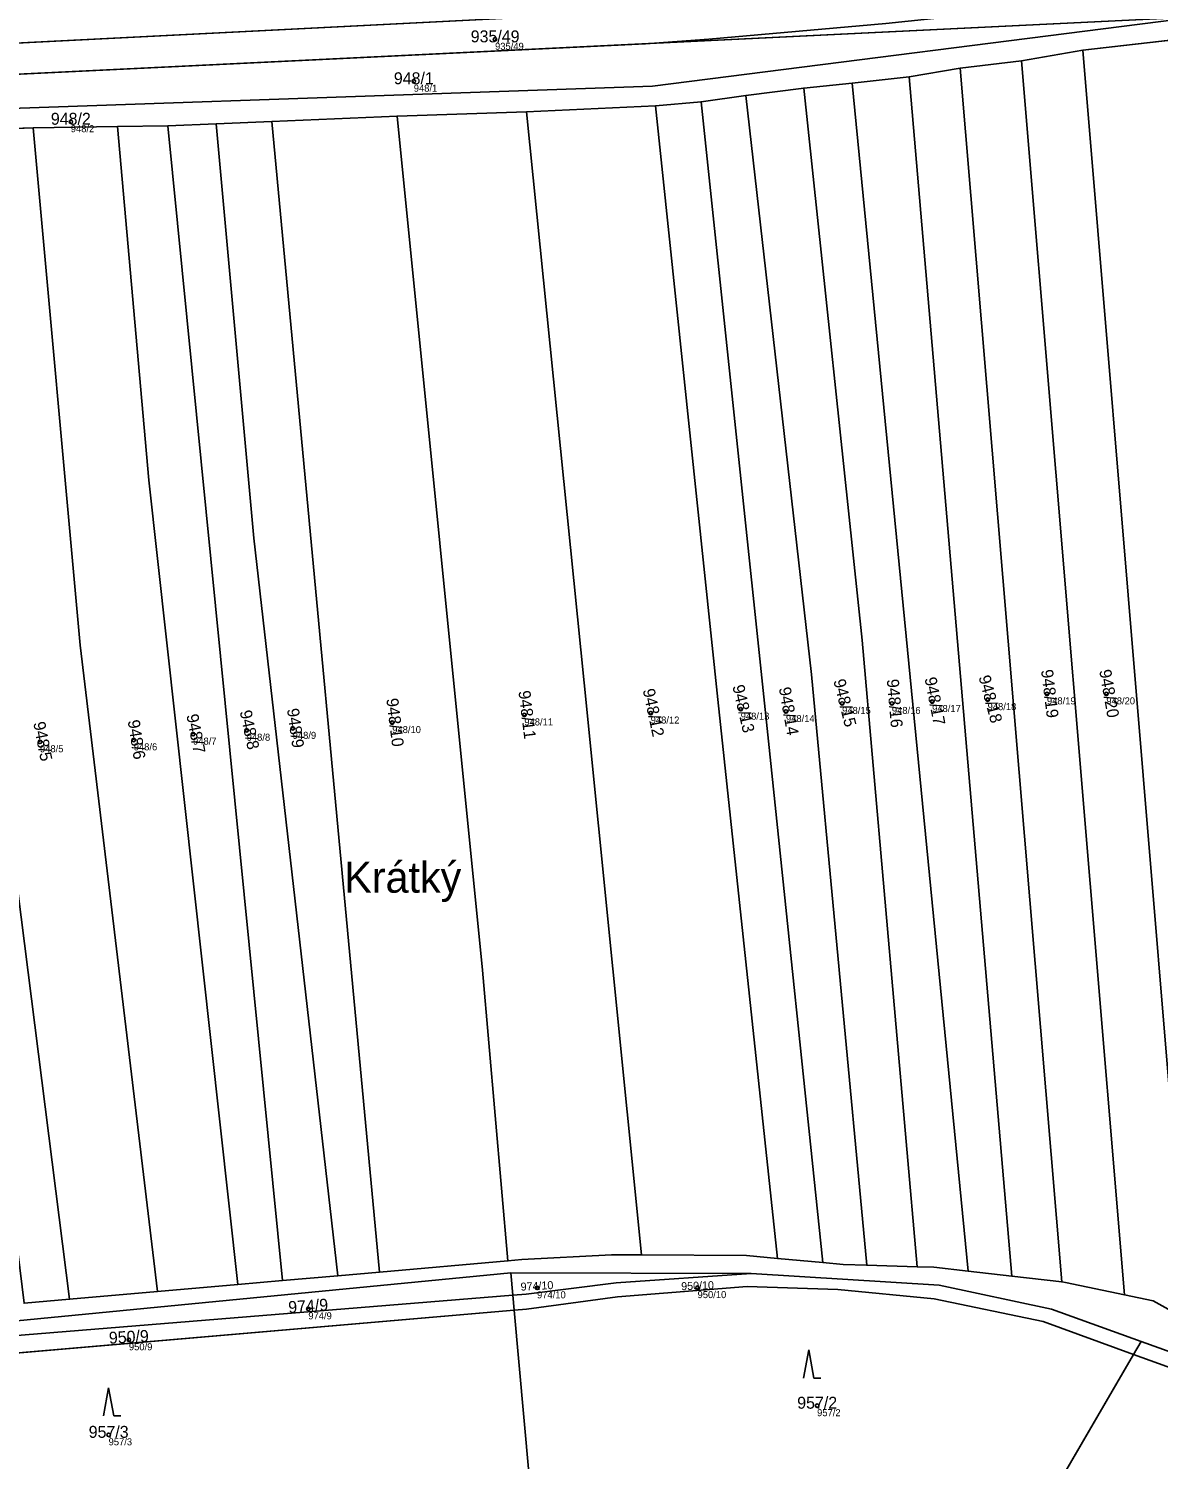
# Model space of a CAD drawing. Extents: x -603967 to -594699, y -1179315 to -1165625.
# Drawn here: x -596123.7 to -595962.7, y -1172539.4 to -1172335.5 of the extents above; entities that cross this region are included whole.
import ezdxf

# ---------------------------------------------------------------- set-up
doc = ezdxf.new("R2010")
doc.units = 0
for name, color, linetype in [('Definiční body', 7, 'Continuous'), ('Hranice parcel', 7, 'Continuous'), ('Parcelní čísla', 7, 'Continuous'), ('Polygon parcely', 7, 'Continuous'), ('Pop  PČ popisy', 7, 'Continuous'), ('Věcná břemena k části', 7, 'Continuous'), ('Značky kultur', 7, 'Continuous')]:
    doc.layers.add(name, color=color, linetype=linetype)

msp = doc.modelspace()

# ---------------------------------------------------------------- linework, layer by layer
at = {"layer": 'Definiční body'}
for centre in [(-596057.23, -1172337.07994), (-596068.81, -1172343.04994), (-596117.67, -1172348.81994), (-596007.79, -1172431.69994), (-596000.7, -1172431.69994), (-595994.97, -1172431.42994), (-595987.06, -1172431.15994), (-595978.61, -1172430.33994), (-595970.15, -1172430.33994), (-596053.06, -1172433.33994), (-596035.06, -1172433.06994), (-596022.24, -1172432.51994), (-596015.79, -1172432.84994), (-596100.25, -1172436.06994), (-596092.61, -1172435.51994), (-596086.06, -1172435.24994), (-596071.88, -1172434.42994), (-596122.06, -1172437.15994), (-596108.7, -1172436.88994), (-596051.25, -1172514.95994), (-596028.38, -1172514.92994), (-596083.83, -1172517.94994), (-596109.39, -1172522.35994), (-596011.35, -1172531.74994), (-596112.28, -1172535.89994)]:
    msp.add_circle(centre, 0.25, dxfattribs=at)
at = {"layer": 'Hranice parcel'}
for p, q in [((-596194.13, -1172341.1), (-596019.77, -1172332.25)), ((-596158.17, -1172343.65), (-595957.14, -1172333.89)), ((-595973.49, -1172338.64), (-595956.41, -1172336.65)), ((-595990.99, -1172341.19), (-595982.23, -1172340.15)), ((-595982.23, -1172340.15), (-595973.49, -1172338.64)), ((-595967.56, -1172515.95), (-595982.23, -1172340.15)), ((-595958.44, -1172519.63), (-595973.49, -1172338.64)), ((-595998.25, -1172342.44), (-595990.99, -1172341.19)), ((-595976.5, -1172514.11), (-595990.99, -1172341.19)), ((-596021.5, -1172345.1), (-596013.26, -1172344.03)), ((-596013.26, -1172344.03), (-596006.34, -1172343.33)), ((-596006.34, -1172343.33), (-595998.25, -1172342.44)), ((-595989.85, -1172512.57), (-596006.34, -1172343.33)), ((-595983.63, -1172513.29), (-595998.25, -1172342.44)), ((-596034.37, -1172346.55), (-596027.89, -1172345.98)), ((-596027.89, -1172345.98), (-596021.5, -1172345.1)), ((-596089.05, -1172348.79), (-596071.19, -1172348.02)), ((-596071.19, -1172348.02), (-596052.73, -1172347.42)), ((-596052.73, -1172347.42), (-596034.37, -1172346.55)), ((-596136.49, -1172350.13), (-596123.02, -1172349.7)), ((-596123.02, -1172349.7), (-596110.99, -1172349.51)), ((-596110.99, -1172349.51), (-596103.83, -1172349.38)), ((-596103.83, -1172349.38), (-596096.98, -1172349.13)), ((-596087.49, -1172513.92), (-596103.83, -1172349.38)), ((-596096.98, -1172349.13), (-596089.05, -1172348.79)), ((-596073.67, -1172512.71), (-596089.05, -1172348.79)), ((-596055.4, -1172511.11), (-596073.67, -1172512.71)), ((-596010.53, -1172511.36), (-596016.99, -1172510.76)), ((-596079.62, -1172513.23), (-596087.49, -1172513.92)), ((-596073.67, -1172512.71), (-596079.62, -1172513.23)), ((-596054.98, -1172512.84), (-596020.76, -1172512.93)), ((-596054.7, -1172516), (-596054.98, -1172512.84)), ((-595997.12, -1172511.94), (-596004.27, -1172511.73)), ((-595983.63, -1172513.29), (-595989.85, -1172512.57)), ((-595976.5, -1172514.11), (-595983.63, -1172513.29)), ((-596093.85, -1172514.48), (-596105.31, -1172515.49)), ((-596087.49, -1172513.92), (-596093.85, -1172514.48)), ((-596117.85, -1172516.59), (-596124.33, -1172517.16)), ((-596105.31, -1172515.49), (-596117.85, -1172516.59)), ((-596054.51, -1172518.15), (-596054.7, -1172516)), ((-596137.86, -1172525.33), (-596054.51, -1172518.15)), ((-596054.51, -1172518.15), (-596052.44, -1172541.25)), ((-595966.27, -1172524.45), (-595965.19, -1172522.6)), ((-595966.27, -1172524.45), (-595985.02, -1172556.68))]:
    msp.add_line(p, q, dxfattribs=at)
for points in [[(-596157.69, -1172348), (-596034.81, -1172343.77), (-595957.14, -1172333.89)], [(-595997.12, -1172511.94), (-596004.93, -1172422.69), (-596013.26, -1172344.03)], [(-596010.53, -1172511.36), (-596018.27, -1172437.06), (-596027.89, -1172345.98)], [(-596004.27, -1172511.73), (-596012.16, -1172427.55), (-596021.5, -1172345.1)], [(-596055.4, -1172511.11), (-596059.01, -1172469.68), (-596071.19, -1172348.02)], [(-596036.35, -1172510.26), (-596044.52, -1172428.76), (-596052.73, -1172347.42)], [(-596016.99, -1172510.76), (-596025.47, -1172431.14), (-596034.37, -1172346.55)], [(-596117.85, -1172516.59), (-596127.19, -1172442.63), (-596132.47, -1172397.79), (-596136.49, -1172350.13)], [(-596105.31, -1172515.49), (-596116.35, -1172423.37), (-596123.02, -1172349.7)], [(-596093.85, -1172514.48), (-596106.55, -1172399.89), (-596110.99, -1172349.51)], [(-596079.62, -1172513.23), (-596091.61, -1172408.15), (-596096.98, -1172349.13)], [(-596036.35, -1172510.26), (-596040.63, -1172510.24), (-596053.41, -1172510.93), (-596055.4, -1172511.11)], [(-596016.99, -1172510.76), (-596021.43, -1172510.35), (-596036.35, -1172510.26)], [(-596004.27, -1172511.73), (-596007.64, -1172511.63), (-596010.53, -1172511.36)], [(-596173.27, -1172524.6), (-596169.37, -1172523.95), (-596054.98, -1172512.84)], [(-596020.76, -1172512.93), (-596039.96, -1172514.24), (-596052.78, -1172515.84), (-596054.7, -1172516)], [(-596020.76, -1172512.93), (-595993.96, -1172514.58), (-595977.97, -1172518), (-595965.19, -1172522.6)], [(-595989.85, -1172512.57), (-595994.71, -1172512.01), (-595997.12, -1172511.94)], [(-596054.51, -1172518.15), (-596052.73, -1172518), (-596039.79, -1172516.24), (-596021.31, -1172514.76), (-596008.38, -1172515.18), (-595994.69, -1172516.5), (-595979.17, -1172519.76), (-595966.27, -1172524.45)], [(-595967.56, -1172515.95), (-595975.99, -1172514.17), (-595976.5, -1172514.11)], [(-596054.7, -1172516), (-596138.23, -1172522.8), (-596172.86, -1172527.65)], [(-595958.44, -1172519.63), (-595963.47, -1172516.81), (-595967.56, -1172515.95)], [(-595965.19, -1172522.6), (-595957.13, -1172525.5), (-595915.25, -1172548.43), (-595895.17, -1172562.71)], [(-595966.27, -1172524.45), (-595959.18, -1172527.02), (-595916.31, -1172550.07), (-595901.88, -1172562.6), (-595900.27, -1172569.01)]]:
    msp.add_lwpolyline(points, dxfattribs=at)
at = {"layer": 'Polygon parcely'}
for points in [[(-595905.26, -1172315.27), (-595907.65, -1172289.93), (-595987.69, -1172301.14), (-596096.36, -1172310.09), (-596193.74, -1172313.8), (-596194.13, -1172341.1), (-596019.77, -1172332.25), (-596001.53, -1172331.07)], [(-596194.86, -1172345.53), (-596158.17, -1172343.65), (-595957.14, -1172333.89), (-595919.31, -1172325.73), (-596001.53, -1172331.07), (-596019.77, -1172332.25), (-596194.13, -1172341.1), (-596196.99, -1172341.21), (-596199.78, -1172341.32), (-596198.52, -1172345.99)], [(-596157.69, -1172348), (-596034.81, -1172343.77), (-595957.14, -1172333.89), (-596158.17, -1172343.65)], [(-595982.23, -1172340.15), (-595973.49, -1172338.64), (-595956.41, -1172336.65), (-595938.51, -1172332.99), (-595957.14, -1172333.89), (-596034.81, -1172343.77), (-596157.69, -1172348), (-596157.31, -1172351.36), (-596143.3, -1172350.24), (-596136.49, -1172350.13), (-596123.02, -1172349.7), (-596110.99, -1172349.51), (-596103.83, -1172349.38), (-596096.98, -1172349.13), (-596089.05, -1172348.79), (-596071.19, -1172348.02), (-596052.73, -1172347.42), (-596034.37, -1172346.55), (-596027.89, -1172345.98), (-596021.5, -1172345.1), (-596013.26, -1172344.03), (-596006.34, -1172343.33), (-595998.25, -1172342.44), (-595990.99, -1172341.19)], [(-595938.08, -1172531.05), (-595956.41, -1172336.65), (-595973.49, -1172338.64), (-595958.44, -1172519.63)], [(-595967.56, -1172515.95), (-595982.23, -1172340.15), (-595990.99, -1172341.19), (-595976.5, -1172514.11), (-595975.99, -1172514.17)], [(-595958.44, -1172519.63), (-595973.49, -1172338.64), (-595982.23, -1172340.15), (-595967.56, -1172515.95), (-595963.47, -1172516.81)], [(-595976.5, -1172514.11), (-595990.99, -1172341.19), (-595998.25, -1172342.44), (-595983.63, -1172513.29)], [(-596004.93, -1172422.69), (-596013.26, -1172344.03), (-596021.5, -1172345.1), (-596012.16, -1172427.55), (-596004.27, -1172511.73), (-595997.12, -1172511.94)], [(-595989.85, -1172512.57), (-596006.34, -1172343.33), (-596013.26, -1172344.03), (-596004.93, -1172422.69), (-595997.12, -1172511.94), (-595994.71, -1172512.01)], [(-595983.63, -1172513.29), (-595998.25, -1172342.44), (-596006.34, -1172343.33), (-595989.85, -1172512.57)], [(-596018.27, -1172437.06), (-596027.89, -1172345.98), (-596034.37, -1172346.55), (-596025.47, -1172431.14), (-596016.99, -1172510.76), (-596010.53, -1172511.36)], [(-596004.27, -1172511.73), (-596012.16, -1172427.55), (-596021.5, -1172345.1), (-596027.89, -1172345.98), (-596018.27, -1172437.06), (-596010.53, -1172511.36), (-596007.64, -1172511.63)], [(-596059.01, -1172469.68), (-596071.19, -1172348.02), (-596089.05, -1172348.79), (-596073.67, -1172512.71), (-596055.4, -1172511.11)], [(-596044.52, -1172428.76), (-596052.73, -1172347.42), (-596071.19, -1172348.02), (-596059.01, -1172469.68), (-596055.4, -1172511.11), (-596053.41, -1172510.93), (-596040.63, -1172510.24), (-596036.35, -1172510.26)], [(-596016.99, -1172510.76), (-596025.47, -1172431.14), (-596034.37, -1172346.55), (-596052.73, -1172347.42), (-596044.52, -1172428.76), (-596036.35, -1172510.26), (-596021.43, -1172510.35)], [(-596132.47, -1172397.79), (-596136.49, -1172350.13), (-596143.3, -1172350.24), (-596134.56, -1172433.83), (-596124.33, -1172517.16), (-596117.85, -1172516.59), (-596127.19, -1172442.63)], [(-596105.31, -1172515.49), (-596116.35, -1172423.37), (-596123.02, -1172349.7), (-596136.49, -1172350.13), (-596132.47, -1172397.79), (-596127.19, -1172442.63), (-596117.85, -1172516.59)], [(-596093.85, -1172514.48), (-596106.55, -1172399.89), (-596110.99, -1172349.51), (-596123.02, -1172349.7), (-596116.35, -1172423.37), (-596105.31, -1172515.49)], [(-596087.49, -1172513.92), (-596103.83, -1172349.38), (-596110.99, -1172349.51), (-596106.55, -1172399.89), (-596093.85, -1172514.48)], [(-596079.62, -1172513.23), (-596091.61, -1172408.15), (-596096.98, -1172349.13), (-596103.83, -1172349.38), (-596087.49, -1172513.92)], [(-596073.67, -1172512.71), (-596089.05, -1172348.79), (-596096.98, -1172349.13), (-596091.61, -1172408.15), (-596079.62, -1172513.23)], [(-596054.98, -1172512.84), (-596169.37, -1172523.95), (-596173.27, -1172524.6), (-596172.86, -1172527.65), (-596138.23, -1172522.8), (-596054.7, -1172516)], [(-596020.76, -1172512.93), (-596054.98, -1172512.84), (-596054.7, -1172516), (-596052.78, -1172515.84), (-596039.96, -1172514.24)], [(-596054.7, -1172516), (-596054.51, -1172518.15), (-596052.73, -1172518), (-596039.79, -1172516.24), (-596021.31, -1172514.76), (-596008.38, -1172515.18), (-595994.69, -1172516.5), (-595979.17, -1172519.76), (-595966.27, -1172524.45), (-595965.19, -1172522.6), (-595977.97, -1172518), (-595993.96, -1172514.58), (-596020.76, -1172512.93), (-596039.96, -1172514.24), (-596052.78, -1172515.84)], [(-596054.51, -1172518.15), (-596052.44, -1172541.25), (-596036.52, -1172544.84), (-596013.08, -1172545.23), (-596003.87, -1172547.83), (-595996.04, -1172551.34), (-595985.02, -1172556.68), (-595966.27, -1172524.45), (-595979.17, -1172519.76), (-595994.69, -1172516.5), (-596008.38, -1172515.18), (-596021.31, -1172514.76), (-596039.79, -1172516.24), (-596052.73, -1172518)], [(-596054.7, -1172516), (-596138.23, -1172522.8), (-596172.86, -1172527.65), (-596172.58, -1172529.74), (-596137.86, -1172525.33), (-596054.51, -1172518.15)], [(-596169.68, -1172551.38), (-596054.14, -1172540.86), (-596052.44, -1172541.25), (-596054.51, -1172518.15), (-596137.86, -1172525.33), (-596172.58, -1172529.74)], [(-595901.88, -1172562.6), (-595900.27, -1172569.01), (-595895.17, -1172562.71), (-595915.25, -1172548.43), (-595957.13, -1172525.5), (-595965.19, -1172522.6), (-595966.27, -1172524.45), (-595959.18, -1172527.02), (-595916.31, -1172550.07)], [(-595985.02, -1172556.68), (-595920.42, -1172587.98), (-595918.7, -1172589.78), (-595900.27, -1172569.01), (-595901.88, -1172562.6), (-595916.31, -1172550.07), (-595959.18, -1172527.02), (-595966.27, -1172524.45)]]:
    msp.add_lwpolyline(points, close=True, dxfattribs=at)
for points in [[(-595958.44, -1172519.63), (-595963.47, -1172516.81), (-595967.56, -1172515.95), (-595975.99, -1172514.17), (-595976.5, -1172514.11), (-595983.63, -1172513.29), (-595989.85, -1172512.57), (-595994.71, -1172512.01), (-595997.12, -1172511.94), (-596004.27, -1172511.73), (-596007.64, -1172511.63), (-596010.53, -1172511.36), (-596016.99, -1172510.76), (-596021.43, -1172510.35), (-596036.35, -1172510.26), (-596040.63, -1172510.24), (-596053.41, -1172510.93), (-596055.4, -1172511.11), (-596073.67, -1172512.71), (-596079.62, -1172513.23), (-596087.49, -1172513.92), (-596093.85, -1172514.48), (-596105.31, -1172515.49), (-596117.85, -1172516.59), (-596124.33, -1172517.16)], [(-596276.84, -1172567.06), (-596258.44, -1172557.21), (-596218.44, -1172535.18), (-596204.46, -1172530.5), (-596195.26, -1172528.24), (-596173.27, -1172524.6), (-596169.37, -1172523.95), (-596054.98, -1172512.84), (-596020.76, -1172512.93), (-595993.96, -1172514.58), (-595977.97, -1172518), (-595965.19, -1172522.6), (-595957.13, -1172525.5), (-595915.25, -1172548.43), (-595895.17, -1172562.71)]]:
    msp.add_lwpolyline(points, dxfattribs=at)
at = {"layer": 'Věcná břemena k části'}
msp.add_lwpolyline([(-595943.12, -1172321.48), (-596001.53, -1172331.07), (-596019.77, -1172332.25), (-596194.13, -1172341.1), (-596196.99, -1172341.21), (-596199.78, -1172341.32), (-596199.63, -1172341.86), (-596191.92, -1172341.99), (-596173.07, -1172342.68), (-596158.83, -1172343.68), (-596158.17, -1172343.65), (-596035.82, -1172337.71), (-596026.77, -1172337.06), (-596001.57, -1172334.8), (-595982.01, -1172332.77), (-595956.1, -1172329.23), (-595945.97, -1172327.46), (-595942.19, -1172326.8)], close=True, dxfattribs=at)
at = {"layer": 'Značky kultur'}
for p, q in [((-596012.55, -1172523.8), (-596013.3, -1172527.8)), ((-596011.8, -1172527.8), (-596012.55, -1172523.8)), ((-596112.28, -1172529.2), (-596113.03, -1172533.2)), ((-596111.53, -1172533.2), (-596112.28, -1172529.2)), ((-596011.8, -1172527.8), (-596010.804, -1172527.8)), ((-596111.53, -1172533.2), (-596110.534, -1172533.2))]:
    msp.add_line(p, q, dxfattribs=at)

# ---------------------------------------------------------------- texts
at = {"layer": 'Definiční body'}
for s, p in [('935/49', (-596057.23, -1172338.569)), ('948/1', (-596068.81, -1172344.539)), ('948/2', (-596117.67, -1172350.309)), ('948/17', (-595994.97, -1172432.919)), ('948/18', (-595987.06, -1172432.649)), ('948/19', (-595978.61, -1172431.829)), ('948/20', (-595970.15, -1172431.829)), ('948/11', (-596053.06, -1172434.829)), ('948/12', (-596035.06, -1172434.559)), ('948/13', (-596022.24, -1172434.009)), ('948/14', (-596015.79, -1172434.339)), ('948/15', (-596007.79, -1172433.189)), ('948/16', (-596000.7, -1172433.189)), ('948/8', (-596092.61, -1172437.009)), ('948/9', (-596086.06, -1172436.739)), ('948/10', (-596071.88, -1172435.919)), ('948/5', (-596122.06, -1172438.649)), ('948/6', (-596108.7, -1172438.379)), ('948/7', (-596100.25, -1172437.559)), ('974/10', (-596051.25, -1172516.449)), ('950/10', (-596028.38, -1172516.419)), ('974/9', (-596083.83, -1172519.439)), ('950/9', (-596109.39, -1172523.849)), ('957/2', (-596011.35, -1172533.239)), ('957/3', (-596112.28, -1172537.389))]:
    msp.add_text(s, height=0.999996, dxfattribs=at).set_placement(p)
at = {"layer": 'Parcelní čísla'}
for s, p in [('935/49', (-596060.696, -1172337.505)), ('948/1', (-596071.646, -1172343.475)), ('948/2', (-596120.506, -1172349.245)), ('957/2', (-596014.186, -1172532.175)), ('957/3', (-596115.116, -1172536.325))]:
    msp.add_text(s, height=1.699998, dxfattribs=at).set_placement(p)
for s, height, rotation, p in [('948/18', 1.699998, 285, (-595988.367, -1172427.921)), ('948/19', 1.699998, 277, (-595979.454, -1172426.951)), ('948/20', 1.699998, 280, (-595971.17, -1172427)), ('948/12', 1.699998, 282, (-596036.196, -1172429.767)), ('948/13', 1.699998, 283, (-596023.433, -1172429.238)), ('948/14', 1.699998, 280, (-596016.81, -1172429.51)), ('948/15', 1.699998, 284, (-596009.04, -1172428.439)), ('948/16', 1.699998, 275, (-596001.425, -1172428.283)), ('948/17', 1.699998, 281, (-595996.048, -1172428.108)), ('948/10', 1.699998, 277, (-596072.724, -1172431.041)), ('948/11', 1.699998, 277, (-596053.904, -1172429.951)), ('948/7', 1.699998, 281, (-596101.208, -1172433.367)), ('948/8', 1.699998, 282, (-596093.615, -1172432.834)), ('948/9', 1.699998, 278, (-596086.875, -1172432.5)), ('948/5', 1.699998, 281, (-596123.018, -1172434.457)), ('948/6', 1.699998, 279, (-596109.563, -1172434.155)), ('974/10', 1.14, 3, (-596053.556, -1172515.366)), ('950/10', 1.14, 2, (-596030.693, -1172515.295)), ('974/9', 1.699998, 4, (-596086.629, -1172518.571)), ('950/9', 1.699998, 3, (-596112.199, -1172522.932))]:
    msp.add_text(s, height=height, rotation=rotation, dxfattribs=at).set_placement(p)
at = {"layer": 'Pop  PČ popisy'}
msp.add_text('Krátký', height=4.399998, dxfattribs=at).set_placement((-596078.713, -1172458.66))

doc.saveas('drawing.dxf')
